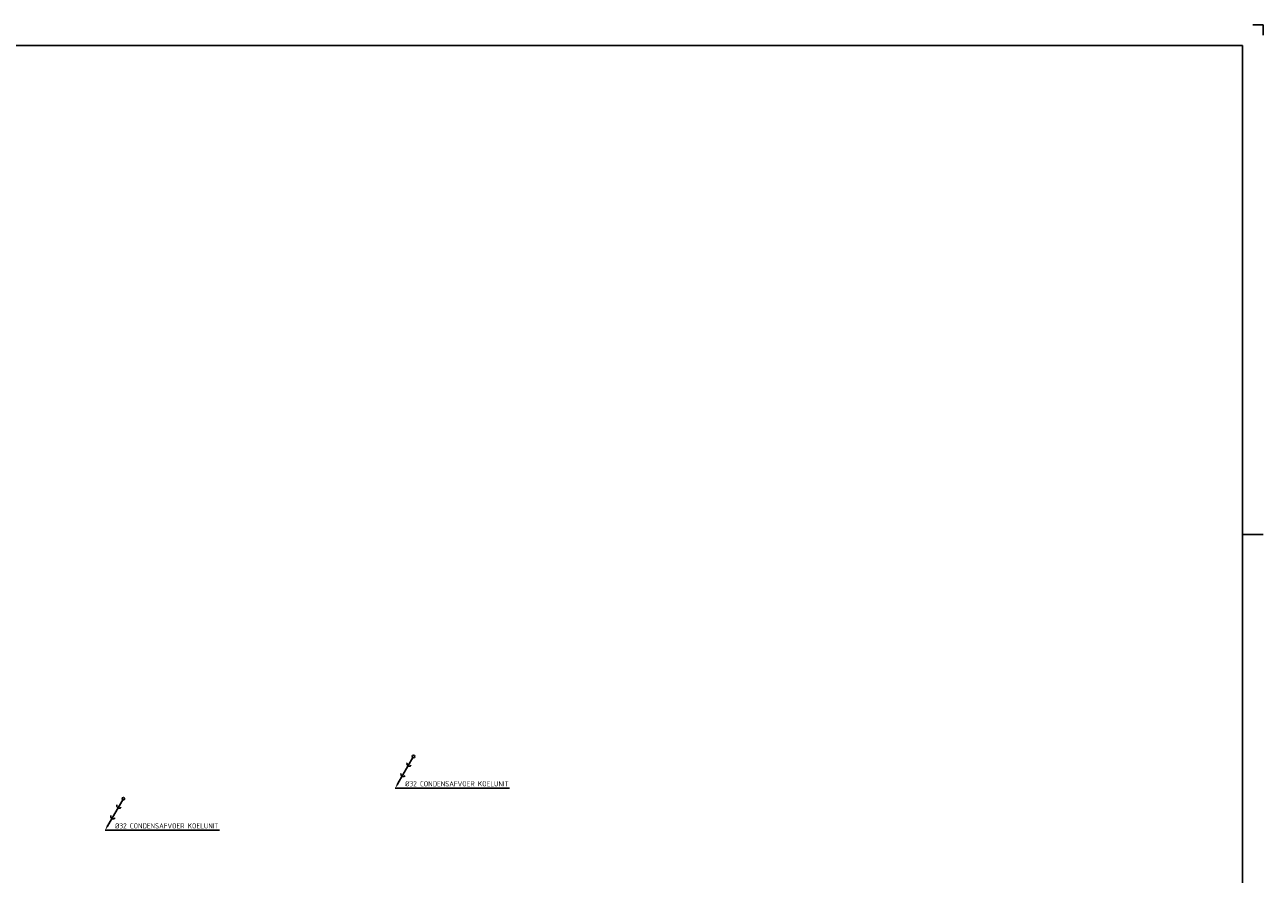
# Model space of a CAD drawing. Extents: x -156717 to 425753, y -51191 to 363295.
# Tile 387 of 502: x 32074 to 62097, y 244963 to 265547. Entities that reach past the tile are written whole.
import ezdxf

# ---------------------------------------------------------------- set-up
doc = ezdxf.new("R2010")
doc.units = 0
doc.header["$LTSCALE"] = 50
doc.layers.add('52AF', color=6, linetype='CONTINUOUS')
doc.layers.add('KADER', color=7, linetype='CONTINUOUS')
doc.styles.add('ISO25', font='ISO', dxfattribs={"width": 0.9})

# ---------------------------------------------------------------- blocks, each defined once
blk = doc.blocks.new('KADERA0')
at = {"layer": 'KADER', "color": 1}
for p, q in [((1189, 841), (1184, 841)), ((1189, 836), (1189, 841)), ((1179, 594), (1189, 594))]:
    blk.add_line(p, q, dxfattribs=at)
at = {"layer": 'KADER', "color": 4}
for p, q in [((1179, 831), (25, 831)), ((1179, 10), (1179, 831))]:
    blk.add_line(p, q, dxfattribs=at)
blk = doc.blocks.new('32')
at = {"layer": '52AF', "color": 2, "linetype": 'Continuous'}
blk.add_line((-13, -30), (-374, -655), dxfattribs=at)
at = {"layer": '52AF', "color": 1, "linetype": 'Continuous'}
blk.add_line((-441, -770), (2331, -770), dxfattribs=at)
at = {"layer": '52AF', "color": 2, "linetype": 'Continuous'}
blk.add_circle((4, -3), 31.2, dxfattribs=at)
at = {"layer": '52AF', "color": 1}
for centre in [(-97, -175), (-245, -431)]:
    blk.add_arc(centre, 58.9, 160.1692, 319.8308, dxfattribs=at)
at = {"layer": '52AF', "color": 2, "linetype": 'Continuous'}
blk.add_solid([(-352, -667), (-395, -642), (-436, -763)], dxfattribs=at)
at = {"layer": '52AF', "color": 2, "linetype": 'Continuous', "style": 'ISO25', "width": 0.9}
blk.add_text('%%C32 CONDENSAFVOER KOELUNIT', height=125, dxfattribs=at).set_placement((-200, -726))

msp = doc.modelspace()

# ---------------------------------------------------------------- block references
at = {"layer": '52AF', "color": 2, "linetype": 'Continuous'}
for p in [(41495.37713, 247817.5199), (34461.8037, 246797.49339)]:
    msp.add_blockref('32', p, dxfattribs=at)
at = {"layer": 'KADER', "color": 2, "linetype": 'Continuous', "xscale": 50, "yscale": 50, "zscale": 50}
msp.add_blockref('KADERA0', (2646.80526, 223497.47088), dxfattribs=at)

doc.saveas('drawing.dxf')
